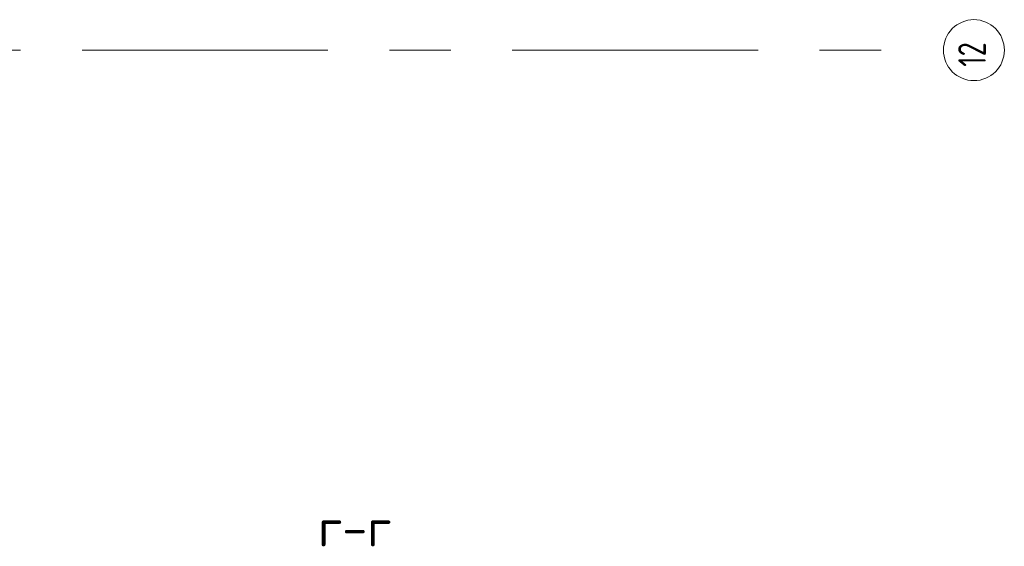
# Model space of a CAD drawing. Header units: metres. Extents: x -38 to 97, y -15 to 21.
# Tile 273 of 276: x 87.754 to 89.356, y -3.735 to -2.878. Entities that reach past the tile are written whole.
import ezdxf

# ---------------------------------------------------------------- set-up
doc = ezdxf.new("R2010")
doc.units = ezdxf.units.M
doc.linetypes.add('______11', pattern=[0.5, 0.4, -0.05, 0, -0.05])
doc.linetypes.add('______5', pattern=[1.1, 0.8, -0.1, 0.1, -0.1])
doc.layers.add('XR$4$Осевая линия (1)', color=7, linetype='______5', lineweight=13)
doc.styles.add('ISOCPEUR', font='txt')

msp = doc.modelspace()

# ---------------------------------------------------------------- linework, layer by layer
at = {"layer": 'XR$4$Осевая линия (1)', "color": 253, "linetype": '______11', "lineweight": 13, "true_color": 0xa0a0a0, "transparency": 33554687}
msp.add_line((85.7553, -2.9281), (89.2517, -2.9281), dxfattribs=at)
at = {"layer": 'XR$4$Осевая линия (1)', "color": 7, "linetype": 'Continuous', "lineweight": 13, "transparency": 33554687}
msp.add_circle((89.3064, -2.928), 0.0496, dxfattribs=at)

# ---------------------------------------------------------------- texts
at = {"color": 7, "linetype": 'Continuous', "lineweight": 13, "transparency": 33554687, "insert": (88.2991, -3.7053), "char_height": 0.06, "width": 0.153391, "attachment_point": 5, "style": 'ISOCPEUR'}
msp.add_mtext('\\A1;{\\fISOCPEUR|i0|b0;\\H0.060000;\\W1.000000;\\C7;г-г}\\P', dxfattribs=at)
msp.add_mtext('\\A1;{\\fISOCPEUR|i0|b0;\\H0.060000;\\W1.000000;\\C7;г-г}\\P', dxfattribs=at)
at = {"layer": 'XR$4$Осевая линия (1)', "color": 7, "linetype": 'Continuous', "lineweight": 13, "transparency": 33554687, "insert": (89.3259, -2.955), "char_height": 0.045, "width": 0.070842, "attachment_point": 7, "rotation": 90, "style": 'ISOCPEUR'}
msp.add_mtext('\\W0.75;12', dxfattribs=at)

doc.saveas('drawing.dxf')
